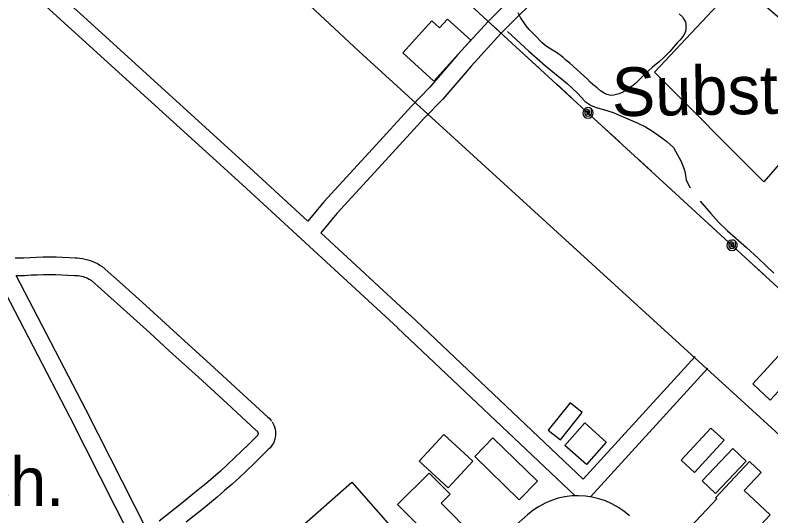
# Model space of a CAD drawing. Extents: x 3625074 to 3663148, y 511451 to 537151.
# Drawn here: x 3640695 to 3641985, y 525048 to 525903 of the extents above; entities that cross this region are included whole.
import ezdxf

# ---------------------------------------------------------------- set-up
doc = ezdxf.new("R2010")
doc.units = 0
for name, color, linetype in [('V-BLDG-IDEN', 7, 'Continuous'), ('V-BLDG-OTLN', 7, 'Continuous'), ('V-ROAD-CNTR', 7, 'Continuous'), ('V-SITE-OTLN', 7, 'Continuous'), ('V-SITE-OTLN-IDEN', 7, 'Continuous'), ('V-SITE-VEGE', 7, 'Continuous'), ('V-TOPO-SHOR', 7, 'Continuous'), ('V-UTIL-LINE', 7, 'Continuous')]:
    doc.layers.add(name, color=color, linetype=linetype)

msp = doc.modelspace()

# ---------------------------------------------------------------- linework, layer by layer
at = {"layer": 'V-BLDG-OTLN'}
for points in [[(3641409.7, 525790.2), (3641472.9, 525860), (3641433, 525896.1), (3641419.1, 525880.8), (3641405.9, 525892.8), (3641356.5, 525838.3)], [(3642022.3, 525348.1), (3642125.9, 525253.5), (3642098.1, 525223), (3642024.7, 525290.1), (3641984.1, 525245.7), (3641954, 525273.3)], [(3641642.1, 525241.2), (3641604.9, 525194.2), (3641625.8, 525177.7), (3641663, 525224.7)], [(3641670.1, 525135.8), (3641633.2, 525168.3), (3641667.1, 525206.7), (3641703.9, 525174.2)], [(3641832, 525143.4), (3641882.8, 525198.1), (3641905.4, 525177.1), (3641854.7, 525122.4)], [(3641476.2, 525141.4), (3641426.7, 525187.3), (3641384.5, 525141.8), (3641433.9, 525095.9)], [(3641586.3, 525107.2), (3641510.2, 525181.4), (3641479.3, 525149.7), (3641555.5, 525075.5)], [(3641868, 525107.9), (3641920.2, 525162.9), (3641942.8, 525141.4), (3641890.7, 525086.4)], [(3641839.2, 525020.3), (3641892.6, 525077.4), (3641890.7, 525079.1), (3641948.5, 525140.9), (3641968.3, 525122.4), (3641939.6, 525091.7), (3641984.1, 525050), (3641946.1, 525009.3), (3641922.3, 525031.5), (3641889.8, 524996.7), (3641881.6, 525004.4), (3641869.8, 524991.8)], [(3641401.7, 525121.2), (3641347.6, 525067.4), (3641405.5, 525009.3), (3641421.7, 525025.5), (3641456.6, 524990.4), (3641478.8, 525012.5), (3641421.9, 525069.7), (3641437.5, 525085.2)], [(3641164.3, 525013.1), (3641269.4, 525105.8), (3641372.1, 524989.3), (3641341.3, 524962.1), (3641344.5, 524958.5), (3641270.6, 524893.2)]]:
    msp.add_lwpolyline(points, close=True, dxfattribs=at)
at = {"layer": 'V-ROAD-CNTR'}
for points in [[(3641281.6, 525841.1), (3641098.9, 526012), (3640826, 526257.4), (3640580.6, 526480.9), (3640429.4, 526617.6), (3640415.2, 526626), (3640366.9, 526684.8), (3640332.1, 526773.7), (3640230.2, 527097), (3640103.9, 527473.5), (3639951.7, 527944.2), (3639780.8, 528466.5), (3639584.8, 529066.7), (3639366.2, 529720.6), (3639078.6, 530566.1), (3638887.8, 531122.3), (3638708.6, 531674.6)], [(3641278.1, 527176.6), (3641489.5, 526736.7), (3641618.6, 526473.4), (3641701.6, 526296.9), (3641735.2, 526230.9), (3641750.6, 526196.9), (3641757.8, 526173.1), (3641754.7, 526149), (3641745.8, 526121.6), (3641737.7, 526106.8), (3641709.6, 526069.1), (3641650.3, 526002.2), (3641597.9, 525944.5), (3641550.2, 525897.3), (3641524.1, 525871.2), (3641473.1, 525815.5), (3641424.9, 525759.2), (3641393.2, 525726.7), (3641327.1, 525654.5), (3641244, 525564.4), (3641216.3, 525531)], [(3641250.4, 527165.2), (3641462.5, 526723.6), (3641591.5, 526460.4), (3641674.7, 526283.7), (3641708.1, 526217.9), (3641722.4, 526186.3), (3641727.2, 526170.6), (3641725.3, 526155.6), (3641718.2, 526133.5), (3641712.5, 526123.1), (3641686.3, 526088.1), (3641627.9, 526022.2), (3641576.3, 525965.2), (3641529, 525918.5), (3641502.5, 525891.9), (3641450.7, 525835.4), (3641402.7, 525779.5), (3641371.4, 525747.3), (3641305, 525674.8), (3641221.4, 525584.2), (3641194.2, 525551.3)], [(3641347.8, 525369.1), (3641082, 525613.8), (3640791, 525878.1), (3640438.1, 526198.3), (3640192.9, 526421.6), (3640125.6, 526484.5)], [(3641194.2, 525551.3), (3641102.3, 525635.9), (3640811.2, 525900.3), (3640739.1, 525965.8)], [(3641281.6, 525841.1), (3642527.8, 524704.3)], [(3641368.2, 525391.2), (3641216.3, 525531)], [(3640694.5, 525488.3), (3640709.5, 525488.4), (3640720, 525489.2), (3640731.1, 525489.8), (3640742.2, 525490.1), (3640753.3, 525490.2), (3640764.4, 525490.1), (3640775.5, 525489.7), (3640786.6, 525489.1), (3640797.1, 525488.4), (3640800.8, 525488.3), (3640805.3, 525488), (3640809.8, 525487.4), (3640814.2, 525486.5), (3640818.6, 525485.4), (3640822.9, 525484.1), (3640827.1, 525482.5), (3640831.2, 525480.7), (3640835.3, 525478.6), (3640839.2, 525476.3), (3640843.4, 525473.5), (3640877.8, 525442.9), (3640911.3, 525412.8), (3640944.7, 525382.5), (3640977.9, 525352.2), (3641027.6, 525307.1), (3641077.1, 525261.8), (3641126.3, 525216.4), (3641128.3, 525214.7), (3641130.7, 525212.1), (3641132.4, 525209.9)], [(3641089.9, 524626.9), (3640994, 524809.8), (3640788.8, 525216.2), (3640662.9, 525457.4)], [(3640696.2, 525458.3), (3640710.7, 525458.4), (3640721.8, 525459.3), (3640732.3, 525459.8), (3640742.8, 525460.1), (3640753.3, 525460.2), (3640763.8, 525460.1), (3640774.2, 525459.8), (3640784.7, 525459.2), (3640795.8, 525458.4), (3640799.4, 525458.3), (3640802.2, 525458.1), (3640805, 525457.7), (3640807.8, 525457.2), (3640810.5, 525456.5), (3640813.1, 525455.7), (3640815.8, 525454.7), (3640818.3, 525453.6), (3640820.8, 525452.3), (3640823.2, 525450.9), (3640825, 525449.7), (3640857.8, 525420.5), (3640891.2, 525390.5), (3640924.5, 525360.3), (3640957.7, 525330), (3641007.4, 525284.9), (3641056.8, 525239.7), (3641106.3, 525194.1), (3641107.5, 525193.1), (3641107.9, 525192.7), (3641108.7, 525191.6)], [(3640919.8, 525023.3), (3640815.4, 525229.9), (3640696.2, 525458.3)], [(3641368.3, 525391.1), (3641664.3, 525111)], [(3641347.7, 525369.3), (3641650.8, 525082.5)], [(3641664.3, 525111), (3641855.5, 525320.3)], [(3641677.3, 525080.7), (3641877.6, 525300)], [(3641133.3, 525208.7), (3641134.8, 525206.3), (3641136.3, 525203.2), (3641137.6, 525199.9), (3641138.5, 525196.4), (3641139.1, 525192.9), (3641139.4, 525189.4), (3641139.3, 525185.9), (3641138.8, 525182.4), (3641138, 525178.9), (3641136.9, 525175.6), (3641135.5, 525172.3), (3641133.7, 525169.3), (3641131.7, 525166.4), (3641129.4, 525163.7), (3641126.8, 525161.3), (3641125.4, 525160.1), (3641114.2, 525148.9), (3641102.1, 525137), (3641089.9, 525125.3), (3641077.5, 525113.7), (3641065, 525102.4), (3641052.2, 525091.2), (3641039.4, 525080.1), (3641026.4, 525069.3), (3641013.2, 525058.6), (3641000.1, 525048.3), (3640986.7, 525037.3)], [(3641107.8, 525192.8), (3641108.6, 525191.7), (3641108.8, 525191.1), (3641109, 525190.6), (3641109.2, 525190), (3641109.3, 525189.4), (3641109.3, 525188.8), (3641109.3, 525188.2), (3641109.2, 525187.6), (3641109.1, 525187), (3641108.9, 525186.4), (3641108.7, 525185.9), (3641108.4, 525185.4), (3641108, 525184.9), (3641107.6, 525184.4), (3641107.2, 525184), (3641105.4, 525182.6), (3641093, 525170.1), (3641081.2, 525158.5), (3641069.3, 525147.1), (3641057.2, 525135.8), (3641045, 525124.7), (3641032.6, 525113.8), (3641020, 525103.1), (3641007.3, 525092.5), (3640994.5, 525082.1), (3640981.3, 525071.7), (3640967.8, 525060.6), (3640954.4, 525049.9), (3640940.7, 525039.3)], [(3641419.1, 524917.5), (3641569.3, 525049.9)]]:
    msp.add_lwpolyline(points, dxfattribs=at)
msp.add_arc((3641655.4, 524953), 129.6, 47.2399, 131.5966, dxfattribs=at)
at = {"layer": 'V-SITE-OTLN'}
msp.add_lwpolyline([(3641929.5, 525958.3), (3642123.7, 525791.7), (3641973.1, 525618), (3641786.4, 525805.4)], close=True, dxfattribs=at)
at = {"layer": 'V-SITE-VEGE'}
msp.add_lwpolyline([(3641828.3, 525904.7), (3641833.9, 525899.7), (3641836.3, 525895.7), (3641839.1, 525891.1), (3641840, 525888.1), (3641840.1, 525881.7), (3641840, 525877.5), (3641838.7, 525873.6), (3641836.4, 525868.8), (3641830.1, 525860.8), (3641824.8, 525855.2), (3641812.6, 525840.8), (3641802, 525830.2), (3641794.6, 525823.4), (3641783.1, 525814.1), (3641776, 525807.6), (3641761.1, 525793.5), (3641754.5, 525786.4), (3641750.2, 525783.2), (3641733.2, 525771.6), (3641726.2, 525768.5), (3641716.7, 525766.3), (3641711.9, 525765.6), (3641705.2, 525767.3), (3641700.5, 525769.5), (3641694.2, 525773.6), (3641688.6, 525778.6), (3641680.9, 525784.3), (3641676.2, 525788.4), (3641672.1, 525793.6), (3641641.7, 525820.8), (3641635.2, 525826.1), (3641629.9, 525830.8), (3641618.9, 525838.7), (3641609.4, 525844.4), (3641601.4, 525849.8), (3641594.3, 525855.7), (3641582.3, 525867.9), (3641572.3, 525878.4), (3641567.3, 525884.6), (3641557.7, 525898.5), (3641553.7, 525906.5)], dxfattribs=at)
at = {"layer": 'V-TOPO-SHOR'}
for points in [[(3641535.1, 525874.6), (3641571.5, 525841.1), (3641600.1, 525816.4), (3641637.4, 525785.8), (3641655, 525769.3), (3641668.2, 525755.6), (3641678, 525748.5), (3641688.4, 525744.7), (3641699.2, 525741.4), (3641715.5, 525736.3), (3641733, 525729), (3641756.8, 525718.8), (3641770.7, 525711.9), (3641783.2, 525704.9), (3641796.7, 525695.3), (3641807.4, 525687), (3641818.6, 525676.9), (3641832.1, 525652.9), (3641837.5, 525638), (3641839, 525629.4), (3641840.5, 525621.3), (3641847, 525608.1)], [(3641864.2, 525585.3), (3641882.6, 525564.2), (3641895.8, 525549.5), (3641910.9, 525534.4), (3641943.5, 525506.3), (3641963.6, 525488.2), (3641976.4, 525475.5), (3641990.1, 525462.2)]]:
    msp.add_lwpolyline(points, dxfattribs=at)
at = {"layer": 'V-UTIL-LINE'}
for points in [[(3646463.5, 521294.4), (3643690.2, 523896.2), (3642430.9, 525039.6), (3641157.8, 526208.7), (3640560, 526745.2), (3640328.9, 527487.9), (3640092.7, 528208), (3639626.2, 529640.2), (3639138.7, 531125.2), (3638954.8, 531677)], [(3641535, 525862.3), (3641510, 525885.3)], [(3641589.5, 525812.3), (3641564.5, 525835.2)], [(3641644, 525762.2), (3641619, 525785.2)], [(3641672.8, 525735.8), (3641673.2, 525738.7), (3641671.1, 525737.6), (3641670.8, 525734.9), (3641673.1, 525733.2), (3641675.6, 525735.5), (3641675.5, 525740.2), (3641671.4, 525741.5), (3641667.3, 525739), (3641667.3, 525734.4), (3641669.8, 525730.7), (3641674.6, 525730.5), (3641678.6, 525734.3), (3641678.8, 525742.4), (3641675.8, 525744.3), (3641672.4, 525744.8), (3641669, 525744), (3641666.1, 525741.9), (3641664.3, 525738.9), (3641663.8, 525735.4), (3641664.6, 525732), (3641666.7, 525729.2), (3641669.7, 525727.4), (3641673.1, 525726.8), (3641676.6, 525727.7), (3641679.4, 525729.7), (3641681.2, 525732.7), (3641681.8, 525736.2), (3641680.9, 525739.6), (3641678.8, 525742.4)], [(3641726.5, 525686.4), (3641701.5, 525709.4)], [(3641781, 525636.4), (3641756, 525659.4)], [(3641835.5, 525586.3), (3641810.5, 525609.3)], [(3641890, 525536.3), (3641865, 525559.3)], [(3641918.8, 525509.9), (3641919.2, 525512.8), (3641917.1, 525511.7), (3641916.8, 525509), (3641919.1, 525507.2), (3641921.6, 525509.6), (3641921.5, 525514.3), (3641917.4, 525515.6), (3641913.3, 525513.1), (3641913.3, 525508.5), (3641915.8, 525504.8), (3641920.6, 525504.6), (3641924.6, 525508.4), (3641924.9, 525516.5), (3641921.9, 525518.4), (3641918.4, 525518.9), (3641915, 525518.1), (3641912.1, 525516), (3641910.3, 525513), (3641909.8, 525509.5), (3641910.6, 525506.1), (3641912.7, 525503.3), (3641915.7, 525501.5), (3641919.1, 525500.9), (3641922.6, 525501.7), (3641925.4, 525503.8), (3641927.2, 525506.8), (3641927.8, 525510.3), (3641926.9, 525513.7), (3641924.9, 525516.5)], [(3641972.5, 525460.5), (3641947.5, 525483.5)]]:
    msp.add_lwpolyline(points, dxfattribs=at)

# ---------------------------------------------------------------- texts
at = {"layer": 'V-BLDG-IDEN'}
msp.add_text('University Sch.', height=83, dxfattribs=at).set_placement((3640038.3, 525065.1))
at = {"layer": 'V-SITE-OTLN-IDEN'}
msp.add_text('Substation', height=83, rotation=0.873, dxfattribs=at).set_placement((3641714.1, 525730.1))

doc.saveas('drawing.dxf')
